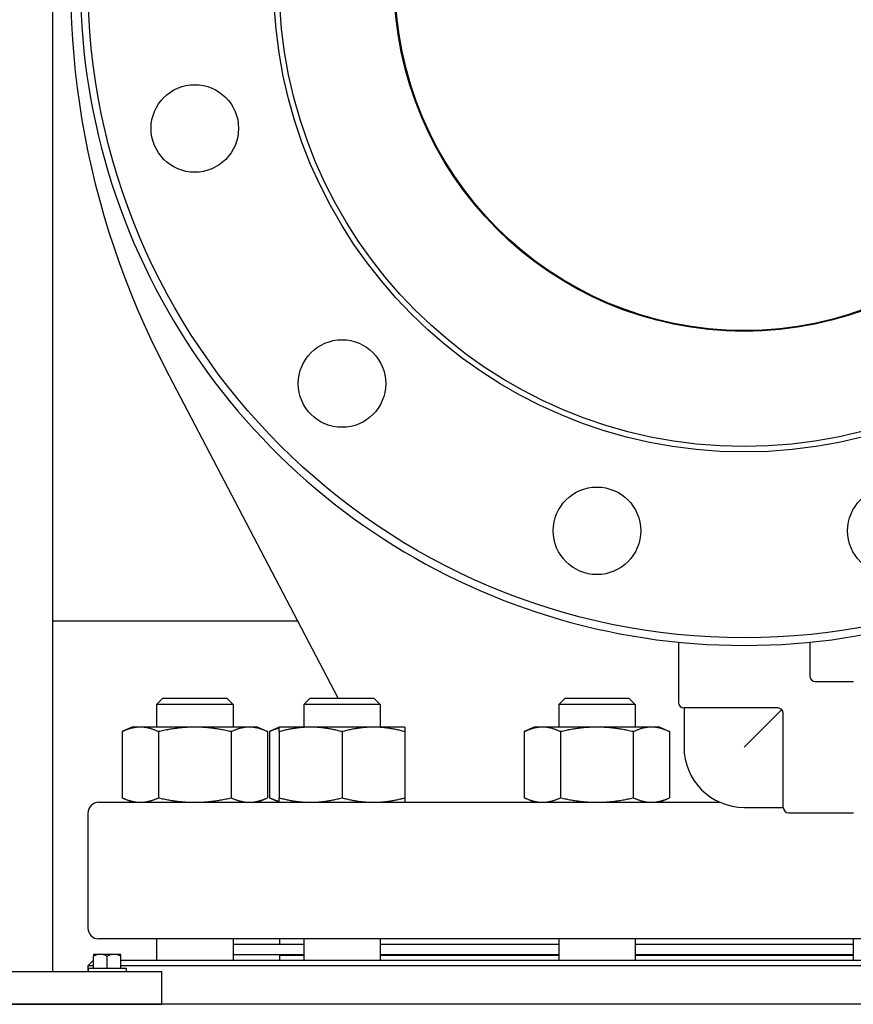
# Model space of a CAD drawing. Header units: inches. Extents: x 5 to 1128, y -85 to 748.
# Tile 487 of 656: x 602.5 to 612.03, y 336.23 to 347.48. Entities that reach past the tile are written whole.
import ezdxf

# ---------------------------------------------------------------- set-up
doc = ezdxf.new("R2010")
doc.units = ezdxf.units.IN
doc.header["$LTSCALE"] = 32
doc.header["$MEASUREMENT"] = 0
doc.layers.add('Visible (ANSI)', color=7, linetype='Continuous', lineweight=30)

msp = doc.modelspace()

# ---------------------------------------------------------------- linework, layer by layer
at = {"layer": 'Visible (ANSI)'}
for p, q in [((602.87563, 372.35867), (602.87563, 336.60867)), ((606.14145, 339.73117), (604.17196, 343.4885)), ((605.68149, 340.60867), (602.87563, 340.60867)), ((610.03063, 340.37033), (610.03063, 339.68117)), ((611.53063, 340.37033), (611.53063, 339.98367)), ((611.59313, 339.92117), (612.03063, 339.92117)), ((604.13753, 339.73117), (604.06461, 339.65825)), ((604.13753, 339.73117), (604.8667, 339.73117)), ((604.8667, 339.73117), (604.93961, 339.65825)), ((605.81986, 339.73117), (605.74694, 339.65825)), ((605.81986, 339.73117), (606.54902, 339.73117)), ((606.54902, 339.73117), (606.62194, 339.65825)), ((608.73373, 339.73117), (608.66081, 339.65825)), ((608.73373, 339.73117), (609.46289, 339.73117)), ((609.46289, 339.73117), (609.53581, 339.65825)), ((604.93961, 339.65825), (604.06461, 339.65825)), ((604.06461, 339.65825), (604.06461, 339.40017)), ((604.93961, 339.65825), (604.93961, 339.40017)), ((606.62194, 339.65825), (605.74694, 339.65825)), ((605.74694, 339.65825), (605.74694, 339.40017)), ((606.62194, 339.65825), (606.62194, 339.40017)), ((609.53581, 339.65825), (608.66081, 339.65825)), ((608.66081, 339.65825), (608.66081, 339.40017)), ((609.53581, 339.65825), (609.53581, 339.40017)), ((611.16563, 339.61867), (610.09313, 339.61867)), ((610.09313, 339.61867), (610.09313, 339.17117)), ((611.20983, 339.60036), (610.78063, 339.17117)), ((611.22813, 338.48367), (611.22813, 339.55617)), ((603.78311, 339.40017), (603.67189, 339.3483)), ((603.67189, 339.3483), (603.67189, 338.59304)), ((603.87944, 339.40017), (603.78311, 339.40017)), ((604.50211, 339.40017), (603.87944, 339.40017)), ((604.087, 339.3483), (604.087, 338.59304)), ((605.12479, 339.40017), (604.50211, 339.40017)), ((604.91723, 339.3483), (604.91723, 338.59304)), ((605.22111, 339.40017), (605.12479, 339.40017)), ((605.22111, 339.40017), (605.33234, 339.3483)), ((605.33234, 339.3483), (605.33234, 338.59304)), ((605.46544, 339.40017), (605.35421, 339.3483)), ((605.35421, 339.3483), (605.35421, 338.59304)), ((605.82494, 339.40017), (605.46544, 339.40017)), ((605.46544, 339.3483), (605.46544, 338.59304)), ((606.54394, 339.40017), (605.82494, 339.40017)), ((606.18444, 339.3483), (606.18444, 338.59304)), ((606.90344, 339.40017), (606.54394, 339.40017)), ((606.90344, 339.3483), (606.90344, 338.59304)), ((608.37931, 339.40017), (608.26808, 339.3483)), ((608.26808, 339.3483), (608.26808, 338.59304)), ((608.47564, 339.40017), (608.37931, 339.40017)), ((609.09831, 339.40017), (608.47564, 339.40017)), ((608.68319, 339.3483), (608.68319, 338.59304)), ((609.72098, 339.40017), (609.09831, 339.40017)), ((609.51342, 339.3483), (609.51342, 338.59304)), ((609.81731, 339.40017), (609.72098, 339.40017)), ((609.81731, 339.40017), (609.92854, 339.3483)), ((609.92854, 339.3483), (609.92854, 338.59304)), ((603.78311, 338.54117), (603.67189, 338.59304)), ((605.22111, 338.54117), (605.33234, 338.59304)), ((605.46544, 338.54117), (605.35421, 338.59304)), ((608.37931, 338.54117), (608.26808, 338.59304)), ((609.81731, 338.54117), (609.92854, 338.59304)), ((603.40563, 338.54117), (610.50539, 338.54117)), ((610.78063, 338.48367), (611.22813, 338.48367)), ((603.28063, 338.41617), (603.28063, 337.10617)), ((611.29063, 338.42117), (612.03063, 338.42117)), ((618.15563, 336.98117), (603.40563, 336.98117)), ((604.06461, 336.98117), (604.06461, 336.73617)), ((604.93961, 336.98117), (604.93961, 336.73617)), ((604.93961, 336.92117), (605.74694, 336.92117)), ((605.47063, 336.98117), (605.47063, 336.92117)), ((605.74694, 336.98117), (605.74694, 336.73617)), ((606.62194, 336.98117), (606.62194, 336.73617)), ((606.62194, 336.92117), (608.66081, 336.92117)), ((608.66081, 336.98117), (608.66081, 336.73617)), ((609.53581, 336.98117), (609.53581, 336.73617)), ((609.53581, 336.92117), (612.02546, 336.92117)), ((612.02546, 336.98117), (612.02546, 336.73617)), ((603.42263, 336.80267), (603.34463, 336.80267)), ((603.34463, 336.80267), (603.34463, 336.78345)), ((603.34463, 336.64767), (603.34463, 336.78345)), ((603.57863, 336.80267), (603.42263, 336.80267)), ((603.50063, 336.64767), (603.50063, 336.78345)), ((603.65663, 336.80267), (603.57863, 336.80267)), ((603.65663, 336.78345), (603.65663, 336.80267)), ((603.65663, 336.64767), (603.65663, 336.78345)), ((604.93961, 336.80117), (605.74694, 336.80117)), ((605.47063, 336.79617), (605.74694, 336.79617)), ((605.47063, 336.79617), (605.47063, 336.73617)), ((605.59063, 336.80117), (605.59063, 336.79617)), ((606.62194, 336.80117), (608.66081, 336.80117)), ((606.62194, 336.79617), (608.66081, 336.79617)), ((609.53581, 336.80117), (612.02546, 336.80117)), ((609.53581, 336.79617), (612.02546, 336.79617)), ((603.34313, 336.73617), (603.28063, 336.67367)), ((603.34463, 336.67367), (603.28063, 336.67367)), ((603.28063, 336.67367), (603.28063, 336.60867)), ((603.28463, 336.64767), (603.71663, 336.64767)), ((603.28463, 336.64767), (603.28463, 336.60867)), ((603.34313, 336.73617), (603.34463, 336.73617)), ((603.65663, 336.73617), (618.21813, 336.73617)), ((618.28063, 336.67367), (603.65663, 336.67367)), ((603.71663, 336.64767), (603.71663, 336.60867)), ((600.12563, 336.60867), (604.12563, 336.60867)), ((604.12563, 336.23367), (604.12563, 336.60867)), ((765.78063, 336.23367), (455.78063, 336.23367)), ((600.12563, 336.23367), (604.12563, 336.23367))]:
    msp.add_line(p, q, dxfattribs=at)
for centre, radius in [((610.78063, 347.92117), 7.5), ((610.78063, 347.92117), 5.378), ((610.78063, 347.92117), 5.315), ((610.78063, 347.92117), 4), ((610.78063, 347.92117), 3.99), ((604.50211, 346.23885), 0.5), ((606.18444, 343.32498), 0.5), ((609.09831, 341.64265), 0.5), ((612.46296, 341.64265), 0.5)]:
    msp.add_circle(centre, radius, dxfattribs=at)
for centre, radius, start, end in [((612.62846, 347.92117), 9.54783, 136.081373, 207.662302), ((610.78063, 347.92117), 7.588, 134.247392, 45.752608), ((611.59313, 339.98367), 0.0625, 180, 270), ((610.09313, 339.68117), 0.0625, 180, 270), ((611.16563, 339.55617), 0.0625, 0, 90), ((610.78063, 339.17117), 0.6875, 180, 270), ((603.40563, 338.41617), 0.125, 90, 180), ((611.29063, 338.48367), 0.0625, 180, 270), ((603.40563, 337.10617), 0.125, 180, 270)]:
    msp.add_arc(centre, radius, start, end, dxfattribs=at)
for centre, start_param, end_param in [((603.42263, 336.58205), 0, 0.42053434), ((603.42263, 336.58205), 5.86265097, 6.28318531), ((603.57863, 336.58205), 0, 0.42053434), ((603.57863, 336.58205), 5.86265097, 6.28318531)]:
    msp.add_ellipse(centre, major_axis=(0, 0.22062), ratio=0.8660254, start_param=start_param, end_param=end_param, dxfattribs=at)
for points, weights in [([(603.87944, 339.40017), (603.78311, 339.40017), (603.67189, 339.3483)], [1, 1.0379548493, 1]), ([(604.087, 339.3483), (603.97577, 339.40017), (603.87944, 339.40017)], [1, 1.0379548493, 1]), ([(604.50211, 339.40017), (604.30946, 339.40017), (604.087, 339.3483)], [1, 1.0379548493, 1]), ([(604.91723, 339.3483), (604.69477, 339.40017), (604.50211, 339.40017)], [1, 1.0379548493, 1]), ([(605.12479, 339.40017), (605.02846, 339.40017), (604.91723, 339.3483)], [1, 1.0379548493, 1]), ([(605.33234, 339.3483), (605.22111, 339.40017), (605.12479, 339.40017)], [1, 1.0379548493, 1]), ([(605.46544, 339.38834), (605.41286, 339.37565), (605.35421, 339.3483)], [1.01895290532, 1.01965956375, 1]), ([(605.46544, 339.3483), (605.46544, 339.40017), (605.46544, 339.40017)], [1, 1.0379548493, 1]), ([(605.82494, 339.40017), (605.65809, 339.40017), (605.46544, 339.3483)], [1, 1.0379548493, 1]), ([(606.18444, 339.3483), (605.99178, 339.40017), (605.82494, 339.40017)], [1, 1.0379548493, 1]), ([(606.54394, 339.40017), (606.37709, 339.40017), (606.18444, 339.3483)], [1, 1.0379548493, 1]), ([(606.90344, 339.3483), (606.71078, 339.40017), (606.54394, 339.40017)], [1, 1.0379548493, 1]), ([(606.90344, 339.40017), (606.90344, 339.40017), (606.90344, 339.3483)], [1, 1.0379548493, 1]), ([(608.47564, 339.40017), (608.37931, 339.40017), (608.26808, 339.3483)], [1, 1.0379548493, 1]), ([(608.68319, 339.3483), (608.57196, 339.40017), (608.47564, 339.40017)], [1, 1.0379548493, 1]), ([(609.09831, 339.40017), (608.90565, 339.40017), (608.68319, 339.3483)], [1, 1.0379548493, 1]), ([(609.51342, 339.3483), (609.29096, 339.40017), (609.09831, 339.40017)], [1, 1.0379548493, 1]), ([(609.72098, 339.40017), (609.62465, 339.40017), (609.51342, 339.3483)], [1, 1.0379548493, 1]), ([(609.92854, 339.3483), (609.81731, 339.40017), (609.72098, 339.40017)], [1, 1.0379548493, 1]), ([(603.67189, 338.59304), (603.78311, 338.54117), (603.87944, 338.54117)], [1, 1.0379548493, 1]), ([(603.87944, 338.54117), (603.97577, 338.54117), (604.087, 338.59304)], [1, 1.0379548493, 1]), ([(604.087, 338.59304), (604.30946, 338.54117), (604.50211, 338.54117)], [1, 1.0379548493, 1]), ([(604.50211, 338.54117), (604.69477, 338.54117), (604.91723, 338.59304)], [1, 1.0379548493, 1]), ([(604.91723, 338.59304), (605.02846, 338.54117), (605.12479, 338.54117)], [1, 1.0379548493, 1]), ([(605.12479, 338.54117), (605.22111, 338.54117), (605.33234, 338.59304)], [1, 1.0379548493, 1]), ([(605.35421, 338.59304), (605.41286, 338.56569), (605.46544, 338.553)], [1, 1.01965956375, 1.01895290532]), ([(605.46544, 338.59304), (605.65809, 338.54117), (605.82494, 338.54117)], [1, 1.0379548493, 1]), ([(605.46544, 338.54117), (605.46544, 338.54117), (605.46544, 338.59304)], [1, 1.0379548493, 1]), ([(605.82494, 338.54117), (605.99178, 338.54117), (606.18444, 338.59304)], [1, 1.0379548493, 1]), ([(606.18444, 338.59304), (606.37709, 338.54117), (606.54394, 338.54117)], [1, 1.0379548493, 1]), ([(606.54394, 338.54117), (606.71078, 338.54117), (606.90344, 338.59304)], [1, 1.0379548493, 1]), ([(606.90344, 338.59304), (606.90344, 338.54117), (606.90344, 338.54117)], [1, 1.0379548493, 1]), ([(608.26808, 338.59304), (608.37931, 338.54117), (608.47564, 338.54117)], [1, 1.0379548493, 1]), ([(608.47564, 338.54117), (608.57196, 338.54117), (608.68319, 338.59304)], [1, 1.0379548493, 1]), ([(608.68319, 338.59304), (608.90565, 338.54117), (609.09831, 338.54117)], [1, 1.0379548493, 1]), ([(609.09831, 338.54117), (609.29096, 338.54117), (609.51342, 338.59304)], [1, 1.0379548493, 1]), ([(609.51342, 338.59304), (609.62465, 338.54117), (609.72098, 338.54117)], [1, 1.0379548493, 1]), ([(609.72098, 338.54117), (609.81731, 338.54117), (609.92854, 338.59304)], [1, 1.0379548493, 1])]:
    msp.add_rational_spline(points, weights, degree=2, dxfattribs=at)

doc.saveas('drawing.dxf')
